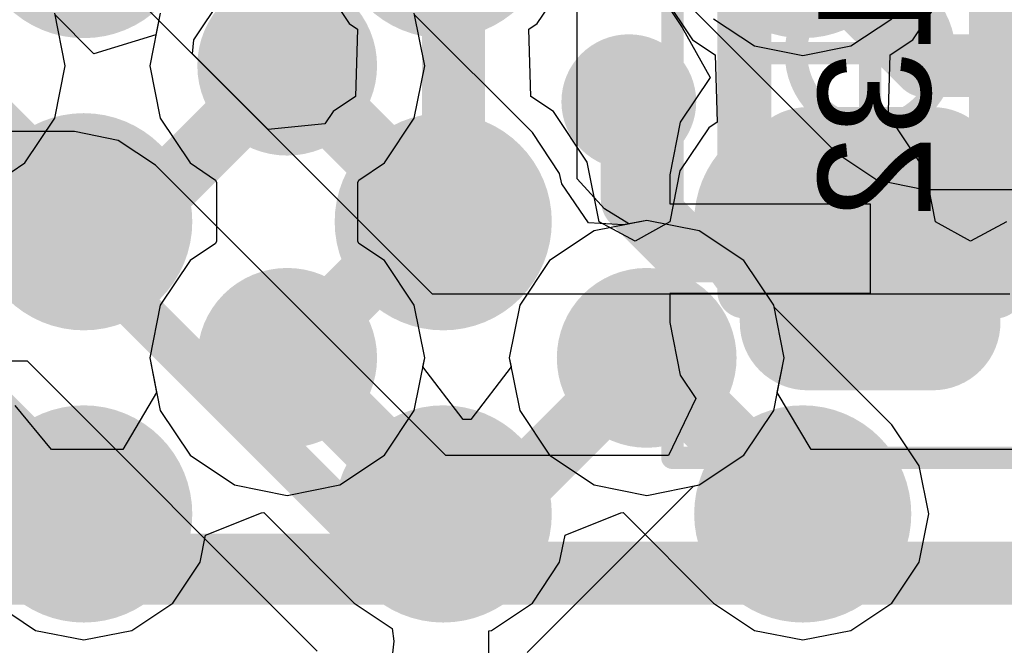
# Model space of a CAD drawing. Header units: millimetres. Extents: x -2 to 68, y -2 to 27.4.
# Tile 486 of 594: x 52.6 to 54.7, y 12.9 to 14.3. Entities that reach past the tile are written whole.
import ezdxf

# ---------------------------------------------------------------- set-up
doc = ezdxf.new("R2010")
doc.units = ezdxf.units.MM
for name, color, linetype in [('BottomLayer', 5, 'Continuous'), ('BottomPaste', 16, 'Continuous'), ('BottomSolder', 6, 'Continuous'), ('DrillGuide', 244, 'Continuous'), ('Mechanical10', 56, 'Continuous'), ('Mechanical17', 56, 'Continuous'), ('Mechanical6', 56, 'Continuous'), ('MidLayer1', 16, 'Continuous'), ('MidLayer2', 76, 'Continuous'), ('MidLayer3', 90, 'Continuous'), ('MidLayer4', 156, 'Continuous'), ('MidLayer5', 130, 'Continuous'), ('MidLayer6', 216, 'Continuous'), ('MidLayer7', 6, 'Continuous'), ('MidLayer8', 54, 'Continuous'), ('MultiLayer', 9, 'Continuous'), ('TopLayer', 1, 'Continuous'), ('TopPaste', 8, 'Continuous'), ('TopSolder', 216, 'Continuous'), ('ViaHoleLayer', 16, 'Continuous')]:
    doc.layers.add(name, color=color, linetype=linetype)

# ---------------------------------------------------------------- blocks, each defined once
blk = doc.blocks.new('MT53D512M32D2DS_053_WT_D_F_________1_168')
at = {"layer": 'TopLayer', "const_width": 0.14}
for points in [[(-2.87, 2.275, 1), (-2.73, 2.275, 1)], [(-2.07, 2.275, 1), (-1.93, 2.275, 1)], [(-1.27, 2.275, 1), (-1.13, 2.275, 1)], [(-2.87, 1.625, 1), (-2.73, 1.625, 1)], [(-2.07, 1.625, 1), (-1.93, 1.625, 1)], [(-1.27, 1.625, 1), (-1.13, 1.625, 1)]]:
    blk.add_lwpolyline(points, format="xyb", close=True, dxfattribs=at)
at = {"layer": 'TopPaste', "const_width": 0.14}
for points in [[(-2.87, 2.275, 1), (-2.73, 2.275, 1)], [(-2.07, 2.275, 1), (-1.93, 2.275, 1)], [(-1.27, 2.275, 1), (-1.13, 2.275, 1)], [(-2.87, 1.625, 1), (-2.73, 1.625, 1)], [(-2.07, 1.625, 1), (-1.93, 1.625, 1)], [(-1.27, 1.625, 1), (-1.13, 1.625, 1)]]:
    blk.add_lwpolyline(points, format="xyb", close=True, dxfattribs=at)
at = {"layer": 'TopSolder', "const_width": 0.2416}
for points in [[(-2.9208, 2.275, 1), (-2.6792, 2.275, 1)], [(-2.1208, 2.275, 1), (-1.8792, 2.275, 1)], [(-1.3208, 2.275, 1), (-1.0792, 2.275, 1)], [(-2.9208, 1.625, 1), (-2.6792, 1.625, 1)], [(-2.1208, 1.625, 1), (-1.8792, 1.625, 1)], [(-1.3208, 1.625, 1), (-1.0792, 1.625, 1)], [(-2.9208, 0.975, 1), (-2.6792, 0.975, 1)], [(-2.1208, 0.975, 1), (-1.8792, 0.975, 1)], [(-1.3208, 0.975, 1), (-1.0792, 0.975, 1)]]:
    blk.add_lwpolyline(points, format="xyb", close=True, dxfattribs=at)
blk = doc.blocks.new('CAP_0402_B_339')
at = {"layer": 'BottomLayer', "const_width": 0.1508}
for points in [[(-0.6746, 0.1392, 1), (-0.5238, 0.1392, 1)], [(-0.3462, 0.1392, 1), (-0.1954, 0.1392, 1)], [(0.1954, 0.1392, 1), (0.3462, 0.1392, 1)], [(0.5238, 0.1392, 1), (0.6746, 0.1392, 1)], [(-0.6746, -0.1392, 1), (-0.5238, -0.1392, 1)], [(-0.3462, -0.1392, 1), (-0.1954, -0.1392, 1)], [(0.1954, -0.1392, 1), (0.3462, -0.1392, 1)], [(0.5238, -0.1392, 1), (0.6746, -0.1392, 1)]]:
    blk.add_lwpolyline(points, format="xyb", close=True, dxfattribs=at)
at = {"layer": 'BottomLayer'}
for points in [[(-0.2708, 0.29), (-0.5992, 0.29), (-0.2708, -0.29), (-0.5992, -0.29)], [(0.2708, -0.29), (0.5992, -0.29), (0.2708, 0.29), (0.5992, 0.29)], [(-0.12, 0.1392), (-0.75, 0.1392), (-0.12, -0.1392), (-0.75, -0.1392)], [(0.12, -0.1392), (0.75, -0.1392), (0.12, 0.1392), (0.75, 0.1392)]]:
    blk.add_solid(points, dxfattribs=at)
at = {"layer": 'BottomPaste', "const_width": 0.1508}
for points in [[(-0.6746, 0.1392, 1), (-0.5238, 0.1392, 1)], [(-0.3462, 0.1392, 1), (-0.1954, 0.1392, 1)], [(0.1954, 0.1392, 1), (0.3462, 0.1392, 1)], [(0.5238, 0.1392, 1), (0.6746, 0.1392, 1)], [(-0.6746, -0.1392, 1), (-0.5238, -0.1392, 1)], [(-0.3462, -0.1392, 1), (-0.1954, -0.1392, 1)], [(0.1954, -0.1392, 1), (0.3462, -0.1392, 1)], [(0.5238, -0.1392, 1), (0.6746, -0.1392, 1)]]:
    blk.add_lwpolyline(points, format="xyb", close=True, dxfattribs=at)
at = {"layer": 'BottomPaste'}
for points in [[(-0.2708, 0.29), (-0.5992, 0.29), (-0.2708, -0.29), (-0.5992, -0.29)], [(0.2708, -0.29), (0.5992, -0.29), (0.2708, 0.29), (0.5992, 0.29)], [(-0.12, 0.1392), (-0.75, 0.1392), (-0.12, -0.1392), (-0.75, -0.1392)], [(0.12, -0.1392), (0.75, -0.1392), (0.12, 0.1392), (0.75, 0.1392)]]:
    blk.add_solid(points, dxfattribs=at)
at = {"layer": 'BottomSolder', "const_width": 0.1508}
for points in [[(-0.6746, 0.1392, 1), (-0.5238, 0.1392, 1)], [(-0.3462, 0.1392, 1), (-0.1954, 0.1392, 1)], [(0.1954, 0.1392, 1), (0.3462, 0.1392, 1)], [(0.5238, 0.1392, 1), (0.6746, 0.1392, 1)], [(-0.6746, -0.1392, 1), (-0.5238, -0.1392, 1)], [(-0.3462, -0.1392, 1), (-0.1954, -0.1392, 1)], [(0.1954, -0.1392, 1), (0.3462, -0.1392, 1)], [(0.5238, -0.1392, 1), (0.6746, -0.1392, 1)]]:
    blk.add_lwpolyline(points, format="xyb", close=True, dxfattribs=at)
at = {"layer": 'BottomSolder'}
for points in [[(-0.2708, 0.29), (-0.5992, 0.29), (-0.2708, -0.29), (-0.5992, -0.29)], [(0.2708, -0.29), (0.5992, -0.29), (0.2708, 0.29), (0.5992, 0.29)], [(-0.12, 0.1392), (-0.75, 0.1392), (-0.12, -0.1392), (-0.75, -0.1392)], [(0.12, -0.1392), (0.75, -0.1392), (0.12, 0.1392), (0.75, 0.1392)]]:
    blk.add_solid(points, dxfattribs=at)
at = {"layer": 'Mechanical10', "const_width": 0.12}
for points in [[(-0.53, 0.28), (-0.53, -0.28)], [(-0.53, 0.28), (0.53, 0.28)], [(0.53, 0.28), (0.53, -0.28)], [(-0.53, -0.28), (0.53, -0.28)]]:
    blk.add_lwpolyline(points, dxfattribs=at)
at = {"layer": 'Mechanical10', "const_width": 0.06}
for points in [[(-0.56, 0.28, 1), (-0.5, 0.28, 1)], [(-0.56, 0.28, 1), (-0.5, 0.28, 1)], [(0.5, 0.28, 1), (0.56, 0.28, 1)], [(0.5, 0.28, 1), (0.56, 0.28, 1)], [(-0.56, -0.28, 1), (-0.5, -0.28, 1)], [(-0.56, -0.28, 1), (-0.5, -0.28, 1)], [(0.5, -0.28, 1), (0.56, -0.28, 1)], [(0.5, -0.28, 1), (0.56, -0.28, 1)]]:
    blk.add_lwpolyline(points, format="xyb", close=True, dxfattribs=at)
at = {"layer": 'Mechanical6', "const_width": 0.05}
for points in [[(-0.9, 0.44), (-0.9, -0.44)], [(-0.9, 0.44), (0.9, 0.44)], [(0.9, 0.44), (0.9, -0.44)], [(0, 0.22), (0, -0.22)], [(-0.22, 0), (0.22, 0)], [(-0.9, -0.44), (0.9, -0.44)]]:
    blk.add_lwpolyline(points, dxfattribs=at)
at = {"layer": 'Mechanical6'}
for points, const_width in [([(-0.9125, 0.44, 1), (-0.8875, 0.44, 1)], 0.025), ([(-0.9125, 0.44, 1), (-0.8875, 0.44, 1)], 0.025), ([(0.8875, 0.44, 1), (0.9125, 0.44, 1)], 0.025), ([(0.8875, 0.44, 1), (0.9125, 0.44, 1)], 0.025), ([(-0.0125, 0.22, 1), (0.0125, 0.22, 1)], 0.025), ([(0.165, 0, 1), (-0.165, 0, 1)], 0.05), ([(-0.2325, 0, 1), (-0.2075, 0, 1)], 0.025), ([(-0.1775, 0, 1), (-0.1525, 0, 1)], 0.025), ([(0.1525, 0, 1), (0.1775, 0, 1)], 0.025), ([(0.2075, 0, 1), (0.2325, 0, 1)], 0.025), ([(-0.0125, -0.22, 1), (0.0125, -0.22, 1)], 0.025), ([(-0.9125, -0.44, 1), (-0.8875, -0.44, 1)], 0.025), ([(-0.9125, -0.44, 1), (-0.8875, -0.44, 1)], 0.025), ([(0.8875, -0.44, 1), (0.9125, -0.44, 1)], 0.025), ([(0.8875, -0.44, 1), (0.9125, -0.44, 1)], 0.025)]:
    blk.add_lwpolyline(points, format="xyb", close=True, dxfattribs=dict(at, const_width=const_width))

msp = doc.modelspace()

# ---------------------------------------------------------------- linework, layer by layer
at = {"layer": 'BottomLayer'}
for p, q in [((53.9804, 14.3839), (54.0316, 14.3072)), ((54.0316, 14.3072), (54.0939, 14.1961)), ((54.0939, 14.1961), (54.0275, 14.0966)), ((54.0275, 14.0966), (54.0041, 13.9792)), ((52.6795, 14.0754), (50.2961, 14.0754)), ((52.777, 14.056), (52.6795, 14.0754)), ((52.8597, 14.0008), (52.777, 14.056)), ((53.5056, 13.3549), (52.8597, 14.0008)), ((54.0041, 13.9792), (54.0041, 13.915)), ((54.0041, 13.915), (54.45, 13.915)), ((54.45, 13.915), (54.45, 13.715)), ((54.45, 13.715), (54.0041, 13.715)), ((54.0041, 13.715), (54.0041, 13.6508)), ((54.0041, 13.6508), (54.0275, 13.5334)), ((51.5989, 13.5656), (52.5739, 13.5656)), ((52.5739, 13.5656), (53.2198, 12.9198)), ((54.0275, 13.5334), (54.0619, 13.4819)), ((54.0619, 13.4819), (54.001, 13.3549)), ((54.001, 13.3549), (53.5056, 13.3549))]:
    msp.add_line(p, q, dxfattribs=at)
for points, const_width in [([(53.838, 14.142, 1), (53.988, 14.142, 1)], 0.15), ([(53.8755, 14.142, 1), (53.9505, 14.142, 1)], 0.075), ([(53.8882, 14.1293, 1), (53.9632, 14.1293, 1)], 0.075), ([(53.8882, 14.1293, 1), (53.9632, 14.1293, 1)], 0.075), ([(53.8882, 13.9243, 1), (53.9632, 13.9243, 1)], 0.075), ([(53.8882, 13.9243, 1), (53.9632, 13.9243, 1)], 0.075), ([(52.6545, 13.8205, 1), (52.7045, 13.8205, 1)], 0.05), ([(52.6545, 13.8205, 1), (52.7045, 13.8205, 1)], 0.05), ([(53.9975, 13.815, 1), (54.0725, 13.815, 1)], 0.075), ([(53.9975, 13.815, 1), (54.0725, 13.815, 1)], 0.075), ([(54.3375, 13.815, 1), (54.4125, 13.815, 1)], 0.075), ([(53.375, 13.1, 1), (53.425, 13.1, 1)], 0.05), ([(53.375, 13.1, 1), (53.425, 13.1, 1)], 0.05)]:
    msp.add_lwpolyline(points, format="xyb", close=True, dxfattribs=dict(at, const_width=const_width))
for points, const_width in [([(53.913, 14.142), (53.9257, 14.1293)], 0.15), ([(53.9257, 13.9243), (53.9257, 14.1293)], 0.15), ([(53.9257, 13.9243), (54.035, 13.815)], 0.15), ([(49.9904, 13.8205), (52.6795, 13.8205)], 0.1), ([(52.6795, 13.8205), (53.4, 13.1)], 0.1), ([(54.035, 13.815), (54.375, 13.815)], 0.15), ([(53.4, 13.1), (56.1657, 13.1)], 0.1)]:
    msp.add_lwpolyline(points, dxfattribs=dict(at, const_width=const_width))
at = {"layer": 'DrillGuide'}
for points, const_width in [([(53.1028, 14.2222, 1), (53.2028, 14.2222, 1)], 0.1), ([(53.888, 14.142, 1), (53.938, 14.142, 1)], 0.05), ([(52.675, 13.875, 1), (52.725, 13.875, 1)], 0.05), ([(53.475, 13.875, 1), (53.525, 13.875, 1)], 0.05), ([(54.275, 13.875, 1), (54.325, 13.875, 1)], 0.05), ([(53.1028, 13.5722, 1), (53.2028, 13.5722, 1)], 0.1), ([(53.9028, 13.5722, 1), (54.0028, 13.5722, 1)], 0.1), ([(52.675, 13.225, 1), (52.725, 13.225, 1)], 0.05), ([(53.475, 13.225, 1), (53.525, 13.225, 1)], 0.05), ([(54.275, 13.225, 1), (54.325, 13.225, 1)], 0.05)]:
    msp.add_lwpolyline(points, format="xyb", close=True, dxfattribs=dict(at, const_width=const_width))
at = {"layer": 'MidLayer1'}
for p, q in [((52.7227, 14.2488), (52.6362, 14.3353)), ((52.8702, 14.3392), (52.8605, 14.2906)), ((53.6983, 14.0733), (53.4362, 14.3353)), ((54.1017, 14.3267), (54.1927, 14.266)), ((54.4073, 14.266), (54.4983, 14.3267)), ((52.8605, 14.2906), (52.7227, 14.2488)), ((54.1927, 14.266), (54.3, 14.2446)), ((54.3, 14.2446), (54.4073, 14.266)), ((53.759, 13.9823), (53.6983, 14.0733)), ((53.7636, 13.9593), (53.759, 13.9823)), ((53.8236, 13.8724), (53.7636, 13.9593)), ((53.9014, 13.8678), (53.8236, 13.8724)), ((53.9528, 13.8781), (53.9014, 13.8678)), ((54.0699, 13.8548), (53.9528, 13.8781)), ((54.1691, 13.7885), (54.0699, 13.8548)), ((54.2354, 13.6892), (54.1691, 13.7885)), ((54.2362, 13.6853), (54.2354, 13.6892)), ((54.4983, 13.4233), (54.2362, 13.6853)), ((54.559, 13.3323), (54.4983, 13.4233)), ((54.5804, 13.225), (54.559, 13.3323)), ((52.971, 13.1779), (53.0953, 13.2278)), ((53.0953, 13.2278), (53.1006, 13.2279)), ((53.1006, 13.2279), (53.3017, 13.0267)), ((53.771, 13.1779), (53.8953, 13.2278)), ((53.8953, 13.2278), (53.9006, 13.2279)), ((53.9006, 13.2279), (54.1017, 13.0267)), ((54.559, 13.1177), (54.5804, 13.225)), ((52.959, 13.1177), (52.971, 13.1779)), ((53.759, 13.1177), (53.771, 13.1779)), ((52.8983, 13.0267), (52.959, 13.1177)), ((53.6983, 13.0267), (53.759, 13.1177)), ((54.4983, 13.0267), (54.559, 13.1177)), ((52.5017, 13.0267), (52.5927, 12.966)), ((52.8073, 12.966), (52.8983, 13.0267)), ((53.3017, 13.0267), (53.3862, 12.9703)), ((53.6073, 12.966), (53.6983, 13.0267)), ((54.1017, 13.0267), (54.1927, 12.966)), ((54.4073, 12.966), (54.4983, 13.0267)), ((52.5927, 12.966), (52.7, 12.9446)), ((52.7, 12.9446), (52.8073, 12.966)), ((53.3862, 12.9703), (53.39, 12.942)), ((53.6012, 12.9647), (53.6073, 12.966)), ((53.6012, 12.8353), (53.6012, 12.9647)), ((54.1927, 12.966), (54.3, 12.9446)), ((54.3, 12.9446), (54.4073, 12.966)), ((53.39, 12.942), (53.3785, 12.8393))]:
    msp.add_line(p, q, dxfattribs=at)
for points, const_width in [([(53.0528, 14.2222, 1), (53.2528, 14.2222, 1)], 0.2), ([(53.1153, 14.2222, 1), (53.1903, 14.2222, 1)], 0.075), ([(52.625, 13.875, 1), (52.775, 13.875, 1)], 0.15), ([(53.425, 13.875, 1), (53.575, 13.875, 1)], 0.15), ([(54.225, 13.875, 1), (54.375, 13.875, 1)], 0.15), ([(52.6625, 13.875, 1), (52.7375, 13.875, 1)], 0.075), ([(53.4625, 13.875, 1), (53.5375, 13.875, 1)], 0.075), ([(53.0528, 13.5722, 1), (53.2528, 13.5722, 1)], 0.2), ([(53.8528, 13.5722, 1), (54.0528, 13.5722, 1)], 0.2), ([(53.1153, 13.5722, 1), (53.1903, 13.5722, 1)], 0.075), ([(53.9153, 13.5722, 1), (53.9903, 13.5722, 1)], 0.075), ([(52.625, 13.225, 1), (52.775, 13.225, 1)], 0.15), ([(53.425, 13.225, 1), (53.575, 13.225, 1)], 0.15), ([(54.225, 13.225, 1), (54.375, 13.225, 1)], 0.15), ([(52.6625, 13.225, 1), (52.7375, 13.225, 1)], 0.075), ([(53.4625, 13.225, 1), (53.5375, 13.225, 1)], 0.075), ([(54.2625, 13.225, 1), (54.3375, 13.225, 1)], 0.075)]:
    msp.add_lwpolyline(points, format="xyb", close=True, dxfattribs=dict(at, const_width=const_width))
at = {"layer": 'MidLayer1', "const_width": 0.15}
for points in [[(52.3528, 14.2222), (52.7, 13.875)], [(53.1528, 14.2222), (53.5, 13.875)], [(53.1528, 13.5722), (53.5, 13.225)], [(53.9528, 13.5722), (54.3, 13.225)], [(52.4438, 13.4812), (52.7, 13.225)]]:
    msp.add_lwpolyline(points, dxfattribs=at)
at = {"layer": 'MidLayer2'}
for p, q in [((53.9154, 14.488), (54.3759, 14.0275)), ((53.7981, 13.9707), (53.7981, 14.4394)), ((54.3759, 14.0275), (54.4652, 13.9679)), ((53.8591, 13.904), (53.7981, 13.9707)), ((54.4652, 13.9679), (54.5706, 13.9469)), ((54.5706, 13.9469), (55.3192, 13.9469)), ((53.9133, 13.8702), (53.8591, 13.904)), ((53.9528, 13.8781), (53.9133, 13.8702)), ((54.0699, 13.8548), (53.9528, 13.8781)), ((54.1691, 13.7885), (54.0699, 13.8548)), ((54.2354, 13.6892), (54.1691, 13.7885)), ((54.2587, 13.5722), (54.2354, 13.6892)), ((54.2354, 13.4551), (54.2587, 13.5722)), ((54.1691, 13.3559), (54.2354, 13.4551)), ((54.0699, 13.2896), (54.1691, 13.3559)), ((53.6865, 12.9166), (54.057, 13.287)), ((54.057, 13.287), (54.0699, 13.2896))]:
    msp.add_line(p, q, dxfattribs=at)
at = {"layer": 'MidLayer2', "const_width": 0.14}
for points in [[(53.5228, 13.9422), (53.5228, 15.0254)], [(53.93, 14.8627), (54.5706, 14.2222)], [(52.7828, 13.8522), (53.1528, 14.2222)], [(54.5706, 14.2222), (55.4472, 14.2222)], [(53.1528, 13.5722), (53.5228, 13.9422)], [(51.8834, 13.8522), (52.7828, 13.8522)], [(53.4919, 13.1112), (53.9528, 13.5722)], [(52.0914, 13.1112), (53.4919, 13.1112)]]:
    msp.add_lwpolyline(points, dxfattribs=at)
at = {"layer": 'MidLayer2'}
for points, const_width in [([(53.0528, 14.2222, 1), (53.2528, 14.2222, 1)], 0.2), ([(53.1178, 14.2222, 1), (53.1878, 14.2222, 1)], 0.07), ([(54.5356, 14.2222, 1), (54.6056, 14.2222, 1)], 0.07), ([(54.5356, 14.2222, 1), (54.6056, 14.2222, 1)], 0.07), ([(53.4878, 13.9422, 1), (53.5578, 13.9422, 1)], 0.07), ([(53.4878, 13.9422, 1), (53.5578, 13.9422, 1)], 0.07), ([(52.7478, 13.8522, 1), (52.8178, 13.8522, 1)], 0.07), ([(52.7478, 13.8522, 1), (52.8178, 13.8522, 1)], 0.07), ([(53.0528, 13.5722, 1), (53.2528, 13.5722, 1)], 0.2), ([(53.8528, 13.5722, 1), (54.0528, 13.5722, 1)], 0.2), ([(53.1178, 13.5722, 1), (53.1878, 13.5722, 1)], 0.07), ([(53.9178, 13.5722, 1), (53.9878, 13.5722, 1)], 0.07), ([(53.4569, 13.1112, 1), (53.5269, 13.1112, 1)], 0.07), ([(53.4569, 13.1112, 1), (53.5269, 13.1112, 1)], 0.07)]:
    msp.add_lwpolyline(points, format="xyb", close=True, dxfattribs=dict(at, const_width=const_width))
at = {"layer": 'MidLayer3'}
for p, q in [((52.6587, 14.2222), (52.6354, 14.3392)), ((52.8702, 14.3392), (52.8469, 14.2222)), ((53.4587, 14.2222), (53.4354, 14.3392)), ((52.6354, 14.1051), (52.6587, 14.2222)), ((52.8469, 14.2222), (52.8702, 14.1051)), ((53.4354, 14.1051), (53.4587, 14.2222)), ((52.5691, 14.0059), (52.6354, 14.1051)), ((52.8702, 14.1051), (52.9365, 14.0059)), ((53.3691, 14.0059), (53.4354, 14.1051)), ((52.4699, 13.9396), (52.5691, 14.0059)), ((52.9365, 14.0059), (52.9936, 13.9677)), ((53.312, 13.9677), (53.3691, 14.0059)), ((52.9936, 13.9677), (52.9956, 13.9624)), ((52.9956, 13.9624), (52.9956, 13.8319)), ((53.31, 13.9624), (53.312, 13.9677)), ((53.31, 13.8319), (53.31, 13.9624)), ((53.9528, 13.8781), (53.8358, 13.8548)), ((54.0699, 13.8548), (53.9528, 13.8781)), ((53.8358, 13.8548), (53.7365, 13.7885)), ((54.1691, 13.7885), (54.0699, 13.8548)), ((52.9936, 13.8266), (52.9365, 13.7885)), ((52.9956, 13.8319), (52.9936, 13.8266)), ((53.312, 13.8266), (53.31, 13.8319)), ((53.3691, 13.7885), (53.312, 13.8266)), ((52.9365, 13.7885), (52.8702, 13.6892)), ((53.4354, 13.6892), (53.3691, 13.7885)), ((53.7365, 13.7885), (53.6702, 13.6892)), ((54.2354, 13.6892), (54.1691, 13.7885)), ((52.8702, 13.6892), (52.8469, 13.5722)), ((53.4587, 13.5722), (53.4354, 13.6892)), ((53.6702, 13.6892), (53.6469, 13.5722)), ((54.2587, 13.5722), (54.2354, 13.6892)), ((52.8469, 13.5722), (52.8622, 13.4953)), ((53.4547, 13.5519), (53.4587, 13.5722)), ((53.6469, 13.5722), (53.651, 13.5519)), ((54.2434, 13.4953), (54.2587, 13.5722)), ((53.5442, 13.435), (53.4547, 13.5519)), ((53.651, 13.5519), (53.5614, 13.435)), ((52.8622, 13.4953), (52.7871, 13.3683)), ((54.3185, 13.3683), (54.2434, 13.4953)), ((52.6282, 13.3683), (52.5476, 13.4665)), ((53.5614, 13.435), (53.5442, 13.435)), ((52.7871, 13.3683), (52.6282, 13.3683)), ((54.8875, 13.3683), (54.3185, 13.3683))]:
    msp.add_line(p, q, dxfattribs=at)
at = {"layer": 'MidLayer3', "const_width": 0.2}
for points in [[(53.0528, 14.2222, 1), (53.2528, 14.2222, 1)], [(53.0528, 13.5722, 1), (53.2528, 13.5722, 1)], [(53.8528, 13.5722, 1), (54.0528, 13.5722, 1)]]:
    msp.add_lwpolyline(points, format="xyb", close=True, dxfattribs=at)
at = {"layer": 'MidLayer3', "const_width": 0.14}
msp.add_lwpolyline([(51.274, 13.093), (55.0016, 13.093)], dxfattribs=at)
at = {"layer": 'MidLayer4'}
for p, q in [((52.6587, 14.2222), (52.6354, 14.3392)), ((52.8702, 14.3392), (52.8469, 14.2222)), ((53.4587, 14.2222), (53.4354, 14.3392)), ((52.6354, 14.1051), (52.6587, 14.2222)), ((52.8469, 14.2222), (52.8702, 14.1051)), ((53.4354, 14.1051), (53.4587, 14.2222)), ((52.5691, 14.0059), (52.6354, 14.1051)), ((52.8702, 14.1051), (52.9365, 14.0059)), ((53.3691, 14.0059), (53.4354, 14.1051)), ((52.4699, 13.9396), (52.5691, 14.0059)), ((52.9365, 14.0059), (52.9936, 13.9677)), ((53.312, 13.9677), (53.3691, 14.0059)), ((52.9936, 13.9677), (52.9956, 13.9624)), ((52.9956, 13.9624), (52.9956, 13.8319)), ((53.31, 13.9624), (53.312, 13.9677)), ((53.31, 13.8319), (53.31, 13.9624)), ((53.9528, 13.8781), (53.8358, 13.8548)), ((54.0699, 13.8548), (53.9528, 13.8781)), ((53.8358, 13.8548), (53.7365, 13.7885)), ((54.1691, 13.7885), (54.0699, 13.8548)), ((52.9936, 13.8266), (52.9365, 13.7885)), ((52.9956, 13.8319), (52.9936, 13.8266)), ((53.312, 13.8266), (53.31, 13.8319)), ((53.3691, 13.7885), (53.312, 13.8266)), ((52.9365, 13.7885), (52.8702, 13.6892)), ((53.4354, 13.6892), (53.3691, 13.7885)), ((53.7365, 13.7885), (53.6702, 13.6892)), ((54.2354, 13.6892), (54.1691, 13.7885)), ((52.8702, 13.6892), (52.8469, 13.5722)), ((53.4587, 13.5722), (53.4354, 13.6892)), ((53.6702, 13.6892), (53.6469, 13.5722)), ((54.2587, 13.5722), (54.2354, 13.6892)), ((52.8469, 13.5722), (52.8702, 13.4551)), ((53.4354, 13.4551), (53.4587, 13.5722)), ((53.6469, 13.5722), (53.6702, 13.4551)), ((54.2354, 13.4551), (54.2587, 13.5722)), ((52.8702, 13.4551), (52.9365, 13.3559)), ((53.3691, 13.3559), (53.4354, 13.4551)), ((53.6702, 13.4551), (53.7365, 13.3559)), ((54.1691, 13.3559), (54.2354, 13.4551)), ((52.9365, 13.3559), (53.0358, 13.2896)), ((53.2699, 13.2896), (53.3691, 13.3559)), ((53.7365, 13.3559), (53.8358, 13.2896)), ((54.0699, 13.2896), (54.1691, 13.3559)), ((53.0358, 13.2896), (53.1528, 13.2663)), ((53.1528, 13.2663), (53.2699, 13.2896)), ((53.8358, 13.2896), (53.9528, 13.2663)), ((53.9528, 13.2663), (54.0699, 13.2896))]:
    msp.add_line(p, q, dxfattribs=at)
for points, const_width in [([(53.0528, 14.2222, 1), (53.2528, 14.2222, 1)], 0.2), ([(53.838, 14.142, 1), (53.988, 14.142, 1)], 0.15), ([(53.0528, 13.5722, 1), (53.2528, 13.5722, 1)], 0.2), ([(53.8528, 13.5722, 1), (54.0528, 13.5722, 1)], 0.2)]:
    msp.add_lwpolyline(points, format="xyb", close=True, dxfattribs=dict(at, const_width=const_width))
at = {"layer": 'MidLayer5'}
for p, q in [((52.6587, 14.2222), (52.6354, 14.3392)), ((52.8702, 14.3392), (52.8469, 14.2222)), ((53.4587, 14.2222), (53.4354, 14.3392)), ((52.6354, 14.1051), (52.6587, 14.2222)), ((52.8469, 14.2222), (52.8702, 14.1051)), ((53.4354, 14.1051), (53.4587, 14.2222)), ((52.5691, 14.0059), (52.6354, 14.1051)), ((52.8702, 14.1051), (52.9365, 14.0059)), ((53.3691, 14.0059), (53.4354, 14.1051)), ((52.4699, 13.9396), (52.5691, 14.0059)), ((52.9365, 14.0059), (52.9936, 13.9677)), ((53.312, 13.9677), (53.3691, 14.0059)), ((52.9936, 13.9677), (52.9956, 13.9624)), ((52.9956, 13.9624), (52.9956, 13.8319)), ((53.31, 13.9624), (53.312, 13.9677)), ((53.31, 13.8319), (53.31, 13.9624)), ((53.9528, 13.8781), (53.8358, 13.8548)), ((54.0699, 13.8548), (53.9528, 13.8781)), ((53.8358, 13.8548), (53.7365, 13.7885)), ((54.1691, 13.7885), (54.0699, 13.8548)), ((52.9936, 13.8266), (52.9365, 13.7885)), ((52.9956, 13.8319), (52.9936, 13.8266)), ((53.312, 13.8266), (53.31, 13.8319)), ((53.3691, 13.7885), (53.312, 13.8266)), ((52.9365, 13.7885), (52.8702, 13.6892)), ((53.4354, 13.6892), (53.3691, 13.7885)), ((53.7365, 13.7885), (53.6702, 13.6892)), ((54.2354, 13.6892), (54.1691, 13.7885)), ((52.8702, 13.6892), (52.8469, 13.5722)), ((53.4587, 13.5722), (53.4354, 13.6892)), ((53.6702, 13.6892), (53.6469, 13.5722)), ((54.2587, 13.5722), (54.2354, 13.6892)), ((52.8469, 13.5722), (52.8702, 13.4551)), ((53.4354, 13.4551), (53.4587, 13.5722)), ((53.6469, 13.5722), (53.6702, 13.4551)), ((54.2354, 13.4551), (54.2587, 13.5722)), ((52.8702, 13.4551), (52.9365, 13.3559)), ((53.3691, 13.3559), (53.4354, 13.4551)), ((53.6702, 13.4551), (53.7365, 13.3559)), ((54.1691, 13.3559), (54.2354, 13.4551)), ((52.9365, 13.3559), (53.0358, 13.2896)), ((53.2699, 13.2896), (53.3691, 13.3559)), ((53.7365, 13.3559), (53.8358, 13.2896)), ((54.0699, 13.2896), (54.1691, 13.3559)), ((53.0358, 13.2896), (53.1528, 13.2663)), ((53.1528, 13.2663), (53.2699, 13.2896)), ((53.8358, 13.2896), (53.9528, 13.2663)), ((53.9528, 13.2663), (54.0699, 13.2896))]:
    msp.add_line(p, q, dxfattribs=at)
at = {"layer": 'MidLayer5', "const_width": 0.2}
for points in [[(53.0528, 14.2222, 1), (53.2528, 14.2222, 1)], [(53.0528, 13.5722, 1), (53.2528, 13.5722, 1)], [(53.8528, 13.5722, 1), (54.0528, 13.5722, 1)]]:
    msp.add_lwpolyline(points, format="xyb", close=True, dxfattribs=at)
at = {"layer": 'MidLayer6'}
for p, q in [((52.6587, 14.2222), (52.6354, 14.3392)), ((52.8702, 14.3392), (52.8469, 14.2222)), ((53.4587, 14.2222), (53.4354, 14.3392)), ((52.6354, 14.1051), (52.6587, 14.2222)), ((52.8469, 14.2222), (52.8702, 14.1051)), ((53.4354, 14.1051), (53.4587, 14.2222)), ((52.5691, 14.0059), (52.6354, 14.1051)), ((52.8702, 14.1051), (52.9365, 14.0059)), ((53.3691, 14.0059), (53.4354, 14.1051)), ((52.4699, 13.9396), (52.5691, 14.0059)), ((52.9365, 14.0059), (52.9936, 13.9677)), ((53.312, 13.9677), (53.3691, 14.0059)), ((52.9936, 13.9677), (52.9956, 13.9624)), ((52.9956, 13.9624), (52.9956, 13.8319)), ((53.31, 13.9624), (53.312, 13.9677)), ((53.31, 13.8319), (53.31, 13.9624)), ((53.9528, 13.8781), (53.8358, 13.8548)), ((54.0699, 13.8548), (53.9528, 13.8781)), ((53.8358, 13.8548), (53.7365, 13.7885)), ((54.1691, 13.7885), (54.0699, 13.8548)), ((52.9936, 13.8266), (52.9365, 13.7885)), ((52.9956, 13.8319), (52.9936, 13.8266)), ((53.312, 13.8266), (53.31, 13.8319)), ((53.3691, 13.7885), (53.312, 13.8266)), ((52.9365, 13.7885), (52.8702, 13.6892)), ((53.4354, 13.6892), (53.3691, 13.7885)), ((53.7365, 13.7885), (53.6702, 13.6892)), ((54.2354, 13.6892), (54.1691, 13.7885)), ((52.8702, 13.6892), (52.8469, 13.5722)), ((53.4587, 13.5722), (53.4354, 13.6892)), ((53.6702, 13.6892), (53.6469, 13.5722)), ((54.2587, 13.5722), (54.2354, 13.6892)), ((52.8469, 13.5722), (52.8702, 13.4551)), ((53.4354, 13.4551), (53.4587, 13.5722)), ((53.6469, 13.5722), (53.6702, 13.4551)), ((54.2354, 13.4551), (54.2587, 13.5722)), ((52.8702, 13.4551), (52.9365, 13.3559)), ((53.3691, 13.3559), (53.4354, 13.4551)), ((53.6702, 13.4551), (53.7365, 13.3559)), ((54.1691, 13.3559), (54.2354, 13.4551)), ((52.9365, 13.3559), (53.0358, 13.2896)), ((53.2699, 13.2896), (53.3691, 13.3559)), ((53.7365, 13.3559), (53.8358, 13.2896)), ((54.0699, 13.2896), (54.1691, 13.3559)), ((53.0358, 13.2896), (53.1528, 13.2663)), ((53.1528, 13.2663), (53.2699, 13.2896)), ((53.8358, 13.2896), (53.9528, 13.2663)), ((53.9528, 13.2663), (54.0699, 13.2896))]:
    msp.add_line(p, q, dxfattribs=at)
at = {"layer": 'MidLayer6', "const_width": 0.2}
for points in [[(53.0528, 14.2222, 1), (53.2528, 14.2222, 1)], [(53.0528, 13.5722, 1), (53.2528, 13.5722, 1)], [(53.8528, 13.5722, 1), (54.0528, 13.5722, 1)]]:
    msp.add_lwpolyline(points, format="xyb", close=True, dxfattribs=at)
at = {"layer": 'MidLayer7'}
for p, q in [((52.6587, 14.2222), (52.6354, 14.3392)), ((52.8702, 14.3392), (52.8469, 14.2222)), ((53.4587, 14.2222), (53.4354, 14.3392)), ((52.6354, 14.1051), (52.6587, 14.2222)), ((52.8469, 14.2222), (52.8702, 14.1051)), ((53.4354, 14.1051), (53.4587, 14.2222)), ((52.5691, 14.0059), (52.6354, 14.1051)), ((52.8702, 14.1051), (52.9365, 14.0059)), ((53.3691, 14.0059), (53.4354, 14.1051)), ((52.4699, 13.9396), (52.5691, 14.0059)), ((52.9365, 14.0059), (52.9936, 13.9677)), ((53.312, 13.9677), (53.3691, 14.0059)), ((52.9936, 13.9677), (52.9956, 13.9624)), ((52.9956, 13.9624), (52.9956, 13.8319)), ((53.31, 13.9624), (53.312, 13.9677)), ((53.31, 13.8319), (53.31, 13.9624)), ((53.9528, 13.8781), (53.8358, 13.8548)), ((54.0699, 13.8548), (53.9528, 13.8781)), ((53.8358, 13.8548), (53.7365, 13.7885)), ((54.1691, 13.7885), (54.0699, 13.8548)), ((52.9936, 13.8266), (52.9365, 13.7885)), ((52.9956, 13.8319), (52.9936, 13.8266)), ((53.312, 13.8266), (53.31, 13.8319)), ((53.3691, 13.7885), (53.312, 13.8266)), ((52.9365, 13.7885), (52.8702, 13.6892)), ((53.4354, 13.6892), (53.3691, 13.7885)), ((53.7365, 13.7885), (53.6702, 13.6892)), ((54.2354, 13.6892), (54.1691, 13.7885)), ((52.8702, 13.6892), (52.8469, 13.5722)), ((53.4587, 13.5722), (53.4354, 13.6892)), ((53.6702, 13.6892), (53.6469, 13.5722)), ((54.2587, 13.5722), (54.2354, 13.6892)), ((52.8469, 13.5722), (52.8702, 13.4551)), ((53.4354, 13.4551), (53.4587, 13.5722)), ((53.6469, 13.5722), (53.6702, 13.4551)), ((54.2354, 13.4551), (54.2587, 13.5722)), ((52.8702, 13.4551), (52.9365, 13.3559)), ((53.3691, 13.3559), (53.4354, 13.4551)), ((53.6702, 13.4551), (53.7365, 13.3559)), ((54.1691, 13.3559), (54.2354, 13.4551)), ((52.9365, 13.3559), (53.0358, 13.2896)), ((53.2699, 13.2896), (53.3691, 13.3559)), ((53.7365, 13.3559), (53.8358, 13.2896)), ((54.0699, 13.2896), (54.1691, 13.3559)), ((53.0358, 13.2896), (53.1528, 13.2663)), ((53.1528, 13.2663), (53.2699, 13.2896)), ((53.8358, 13.2896), (53.9528, 13.2663)), ((53.9528, 13.2663), (54.0699, 13.2896))]:
    msp.add_line(p, q, dxfattribs=at)
at = {"layer": 'MidLayer7', "const_width": 0.2}
for points in [[(53.0528, 14.2222, 1), (53.2528, 14.2222, 1)], [(53.0528, 13.5722, 1), (53.2528, 13.5722, 1)], [(53.8528, 13.5722, 1), (54.0528, 13.5722, 1)]]:
    msp.add_lwpolyline(points, format="xyb", close=True, dxfattribs=at)
at = {"layer": 'MidLayer8'}
for p, q in [((52.6587, 14.2222), (52.6354, 14.3392)), ((52.8702, 14.3392), (52.8469, 14.2222)), ((53.4587, 14.2222), (53.4354, 14.3392)), ((52.6354, 14.1051), (52.6587, 14.2222)), ((52.8469, 14.2222), (52.8702, 14.1051)), ((53.4354, 14.1051), (53.4587, 14.2222)), ((52.5691, 14.0059), (52.6354, 14.1051)), ((52.8702, 14.1051), (52.9365, 14.0059)), ((53.3691, 14.0059), (53.4354, 14.1051)), ((52.4699, 13.9396), (52.5691, 14.0059)), ((52.9365, 14.0059), (52.9936, 13.9677)), ((53.312, 13.9677), (53.3691, 14.0059)), ((52.9936, 13.9677), (52.9956, 13.9624)), ((52.9956, 13.9624), (52.9956, 13.8319)), ((53.31, 13.9624), (53.312, 13.9677)), ((53.31, 13.8319), (53.31, 13.9624)), ((53.9528, 13.8781), (53.8358, 13.8548)), ((54.0699, 13.8548), (53.9528, 13.8781)), ((53.8358, 13.8548), (53.7365, 13.7885)), ((54.1691, 13.7885), (54.0699, 13.8548)), ((52.9936, 13.8266), (52.9365, 13.7885)), ((52.9956, 13.8319), (52.9936, 13.8266)), ((53.312, 13.8266), (53.31, 13.8319)), ((53.3691, 13.7885), (53.312, 13.8266)), ((52.9365, 13.7885), (52.8702, 13.6892)), ((53.4354, 13.6892), (53.3691, 13.7885)), ((53.7365, 13.7885), (53.6702, 13.6892)), ((54.2354, 13.6892), (54.1691, 13.7885)), ((52.8702, 13.6892), (52.8469, 13.5722)), ((53.4587, 13.5722), (53.4354, 13.6892)), ((53.6702, 13.6892), (53.6469, 13.5722)), ((54.2587, 13.5722), (54.2354, 13.6892)), ((52.8469, 13.5722), (52.8702, 13.4551)), ((53.4354, 13.4551), (53.4587, 13.5722)), ((53.6469, 13.5722), (53.6702, 13.4551)), ((54.2354, 13.4551), (54.2587, 13.5722)), ((52.8702, 13.4551), (52.9365, 13.3559)), ((53.3691, 13.3559), (53.4354, 13.4551)), ((53.6702, 13.4551), (53.7365, 13.3559)), ((54.1691, 13.3559), (54.2354, 13.4551)), ((52.9365, 13.3559), (53.0358, 13.2896)), ((53.2699, 13.2896), (53.3691, 13.3559)), ((53.7365, 13.3559), (53.8358, 13.2896)), ((54.0699, 13.2896), (54.1691, 13.3559)), ((53.0358, 13.2896), (53.1528, 13.2663)), ((53.1528, 13.2663), (53.2699, 13.2896)), ((53.8358, 13.2896), (53.9528, 13.2663)), ((53.9528, 13.2663), (54.0699, 13.2896))]:
    msp.add_line(p, q, dxfattribs=at)
at = {"layer": 'MidLayer8', "const_width": 0.2}
for points in [[(53.0528, 14.2222, 1), (53.2528, 14.2222, 1)], [(53.0528, 13.5722, 1), (53.2528, 13.5722, 1)], [(53.8528, 13.5722, 1), (54.0528, 13.5722, 1)]]:
    msp.add_lwpolyline(points, format="xyb", close=True, dxfattribs=at)
at = {"layer": 'MultiLayer'}
for points, const_width in [([(53.0528, 14.2222, 1), (53.2528, 14.2222, 1)], 0.2), ([(53.838, 14.142, 1), (53.988, 14.142, 1)], 0.15), ([(52.625, 13.875, 1), (52.775, 13.875, 1)], 0.15), ([(53.425, 13.875, 1), (53.575, 13.875, 1)], 0.15), ([(54.225, 13.875, 1), (54.375, 13.875, 1)], 0.15), ([(53.0528, 13.5722, 1), (53.2528, 13.5722, 1)], 0.2), ([(53.8528, 13.5722, 1), (54.0528, 13.5722, 1)], 0.2), ([(52.625, 13.225, 1), (52.775, 13.225, 1)], 0.15), ([(53.425, 13.225, 1), (53.575, 13.225, 1)], 0.15), ([(54.225, 13.225, 1), (54.375, 13.225, 1)], 0.15)]:
    msp.add_lwpolyline(points, format="xyb", close=True, dxfattribs=dict(at, const_width=const_width))
at = {"layer": 'TopLayer'}
for p, q in [((53.4765, 13.7138), (52.7765, 14.4138)), ((53.2268, 14.4118), (53.2909, 14.3159)), ((53.7091, 14.3159), (53.7732, 14.4118)), ((52.9451, 14.2799), (53.0203, 14.3923)), ((53.9797, 14.3923), (54.0549, 14.2799)), ((54.5451, 14.2799), (54.6203, 14.3923)), ((53.2909, 14.3159), (53.3096, 14.3034)), ((53.6904, 14.3034), (53.7091, 14.3159)), ((53.3096, 14.3034), (53.3051, 14.1537)), ((53.6949, 14.1537), (53.6904, 14.3034)), ((52.942, 14.2483), (52.9451, 14.2799)), ((54.0549, 14.2799), (54.1051, 14.2463)), ((54.4949, 14.2463), (54.5451, 14.2799)), ((53.1101, 14.0802), (52.942, 14.2483)), ((54.1051, 14.2463), (54.1096, 14.0966)), ((54.4904, 14.0966), (54.4949, 14.2463)), ((53.3051, 14.1537), (53.2549, 14.1201)), ((53.7451, 14.1201), (53.6949, 14.1537)), ((53.2549, 14.1201), (53.2365, 14.0926)), ((53.8203, 14.0077), (53.7451, 14.1201)), ((53.2365, 14.0926), (53.1101, 14.0802)), ((54.1096, 14.0966), (54.0909, 14.0841)), ((54.5091, 14.0841), (54.4904, 14.0966)), ((54.0909, 14.0841), (54.0268, 13.9881)), ((54.5732, 13.9881), (54.5091, 14.0841)), ((53.8467, 13.875), (53.8203, 14.0077)), ((54.0268, 13.9881), (54.0043, 13.875)), ((54.5957, 13.875), (54.5732, 13.9881)), ((53.9269, 13.8319), (53.8467, 13.875)), ((54.0043, 13.875), (53.9269, 13.8319)), ((54.6731, 13.8319), (54.5957, 13.875)), ((54.7533, 13.875), (54.6731, 13.8319)), ((54.7612, 13.7138), (53.4765, 13.7138))]:
    msp.add_line(p, q, dxfattribs=at)
at = {"layer": 'TopLayer', "const_width": 0.15}
for points in [[(52.625, 13.875, 1), (52.775, 13.875, 1)], [(53.425, 13.875, 1), (53.575, 13.875, 1)], [(54.225, 13.875, 1), (54.375, 13.875, 1)], [(52.625, 13.225, 1), (52.775, 13.225, 1)], [(53.425, 13.225, 1), (53.575, 13.225, 1)], [(54.225, 13.225, 1), (54.375, 13.225, 1)]]:
    msp.add_lwpolyline(points, format="xyb", close=True, dxfattribs=at)
at = {"layer": 'ViaHoleLayer'}
for points, const_width in [([(53.1028, 14.2222, 1), (53.2028, 14.2222, 1)], 0.1), ([(53.888, 14.142, 1), (53.938, 14.142, 1)], 0.05), ([(52.675, 13.875, 1), (52.725, 13.875, 1)], 0.05), ([(53.475, 13.875, 1), (53.525, 13.875, 1)], 0.05), ([(54.275, 13.875, 1), (54.325, 13.875, 1)], 0.05), ([(53.1028, 13.5722, 1), (53.2028, 13.5722, 1)], 0.1), ([(53.9028, 13.5722, 1), (54.0028, 13.5722, 1)], 0.1), ([(52.675, 13.225, 1), (52.725, 13.225, 1)], 0.05), ([(53.475, 13.225, 1), (53.525, 13.225, 1)], 0.05), ([(54.275, 13.225, 1), (54.325, 13.225, 1)], 0.05)]:
    msp.add_lwpolyline(points, format="xyb", close=True, dxfattribs=dict(at, const_width=const_width))

# ---------------------------------------------------------------- block references
for name, p, rotation in [('MT53D512M32D2DS_053_WT_D_F_________1_168', (51.5, 15.5), 180), ('CAP_0402_B_339', (54.45, 14.25), 90)]:
    msp.add_blockref(name, p, dxfattribs=dict(rotation=rotation))

# ---------------------------------------------------------------- texts
at = {"layer": 'Mechanical17', "text_generation_flag": 2}
msp.add_text('C132', height=0.25, rotation=90, dxfattribs=at).set_placement((54.5846, 14.6812))

doc.saveas('drawing.dxf')
